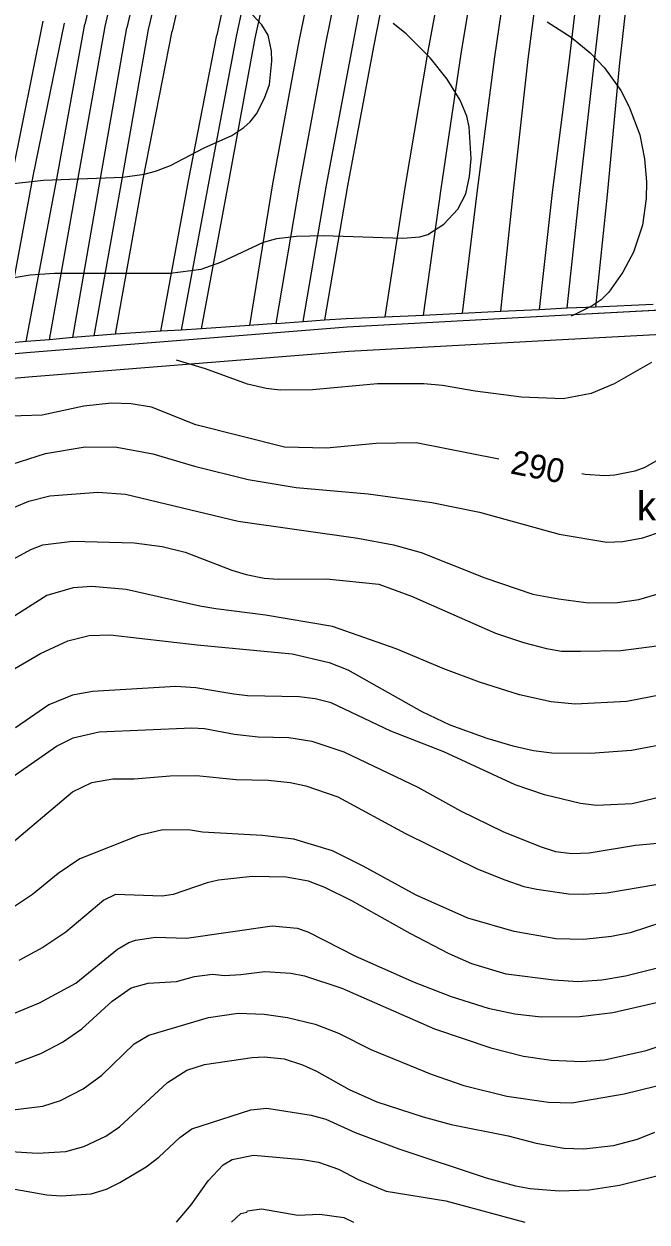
# Model space of a CAD drawing. Extents: x -555860 to -552701, y -1187050 to -1182291.
# Drawn here: x -555115 to -554855, y -1187050 to -1186550 of the extents above; entities that cross this region are included whole.
import ezdxf

# ---------------------------------------------------------------- set-up
doc = ezdxf.new("R2010")
doc.units = 0
for name, color, linetype in [('Level 28', 7, 'Continuous'), ('Level 30', 7, 'Continuous'), ('Level 40', 7, 'Continuous'), ('Level 41', 7, 'Continuous'), ('navrh_BV', 7, 'Continuous'), ('Polygon budovy', 7, 'Continuous')]:
    doc.layers.add(name, color=color, linetype=linetype)

msp = doc.modelspace()

# ---------------------------------------------------------------- linework, layer by layer
at = {"layer": 'Level 28'}
msp.add_lwpolyline([(-554789.24, -1186666.07), (-554887.97, -1186671.38), (-554980.05, -1186676.42), (-555114.15, -1186687.17), (-555212.22, -1186695.72), (-555274.79, -1186703.08), (-555332.83, -1186708.02)], dxfattribs=at)
at = {"layer": 'Level 30'}
for points in [[(-554789.24, -1186666.07), (-554887.97, -1186671.38), (-554980.05, -1186676.42), (-555114.15, -1186687.17), (-555212.22, -1186695.72), (-555274.79, -1186703.08), (-555332.83, -1186708.02)], [(-555331.98, -1186717.98), (-555273.78, -1186713.03), (-555211.2, -1186705.67), (-555113.32, -1186697.14), (-554979.38, -1186686.4), (-554887.43, -1186681.36), (-554788.73, -1186676.06)]]:
    msp.add_lwpolyline(points, dxfattribs=at)
at = {"layer": 'Level 40'}
for points in [[(-554916.66, -1186731.53), (-554951.25, -1186724.78), (-554967.89, -1186725.06), (-554988.69, -1186727), (-555006.3, -1186726.59), (-555043.38, -1186717.17), (-555061.9, -1186709.81), (-555070.33, -1186708.41), (-555078.54, -1186708.15), (-555090.19, -1186709.39), (-555107.66, -1186713.14), (-555125.13, -1186713.69)], [(-554848.09, -1186730.75), (-554855.58, -1186735.04), (-554859.74, -1186736.57), (-554868.06, -1186738.23), (-554872.22, -1186738.51), (-554880.54, -1186737.96), (-554881.96, -1186737.73)], [(-555134, -1186827.67), (-555108.35, -1186812.83), (-555096.84, -1186807.56), (-555087.97, -1186805.34), (-555079.09, -1186804.93), (-555042.76, -1186809.23), (-555003.11, -1186812.97), (-554987.58, -1186816.57), (-554979.81, -1186819.63), (-554948.76, -1186837.1), (-554937.11, -1186842.64), (-554921.58, -1186848.19), (-554910.69, -1186851.36), (-554902.17, -1186853.32), (-554894.4, -1186854.29), (-554878.32, -1186854.43), (-554861.12, -1186853.18), (-554843.38, -1186849.85)], [(-554833.67, -1186940.12), (-554863.62, -1186947.74), (-554873.6, -1186949.41), (-554883.59, -1186950.1), (-554893.57, -1186949.41), (-554913.54, -1186946.78), (-554927.96, -1186942.48), (-554937.41, -1186938.37), (-554953.75, -1186929.86), (-554978.15, -1186916.13), (-554989.38, -1186910.58), (-554996.18, -1186907.95), (-555005.6, -1186906.29), (-555019.75, -1186906.01), (-555033.89, -1186907.53), (-555038.6, -1186908.64), (-555052.75, -1186913.5), (-555057.46, -1186914.19), (-555076.87, -1186913.5), (-555081.87, -1186915.85), (-555097.67, -1186929.3), (-555107.38, -1186935.68), (-555117.36, -1186941.09)], [(-555136.5, -1187033.71), (-555105.71, -1187039.12), (-555099.61, -1187039.53), (-555087.14, -1187038.7), (-555080.76, -1187036.76), (-555075.07, -1187033.99), (-555064.12, -1187027.33), (-555058.85, -1187023.31), (-555049.97, -1187015.13), (-555044.98, -1187011.53), (-555020.3, -1187003.62), (-555013.65, -1187002.79), (-554995.07, -1187005.84), (-554988.96, -1187007.51), (-554976.76, -1187013.05), (-554958.46, -1187019.85), (-554921.85, -1187031.91), (-554909.65, -1187035.38), (-554903.55, -1187036.49), (-554891.35, -1187037.46), (-554878.87, -1187037.04), (-554866.11, -1187035.1), (-554827.57, -1187025.39)]]:
    msp.add_lwpolyline(points, dxfattribs=at)
at = {"layer": 'Level 41'}
for points in [[(-555119.58, -1186616.35), (-555107.1, -1186614.97), (-555073.82, -1186613.72), (-555064.95, -1186612.47), (-555060.18, -1186611.14), (-555053.86, -1186608.87), (-555039.85, -1186601.38), (-555028.34, -1186596.25), (-555023.21, -1186592.92), (-555020.57, -1186590.6), (-555017.94, -1186587.24), (-555014.62, -1186580.72), (-555012.54, -1186574.9), (-555011.57, -1186565.19), (-555011.7, -1186561.03), (-555013.09, -1186554.38), (-555015.73, -1186549.94), (-555019.61, -1186545.78)], [(-555120.14, -1186655.73), (-555112.65, -1186654.49), (-555102.39, -1186653.79), (-555054.13, -1186653.79), (-555041.1, -1186652.13), (-555032.92, -1186649.22), (-555015.03, -1186640.9), (-555009.49, -1186639.37), (-555001.17, -1186638.4), (-554990.07, -1186638.12), (-554956.8, -1186639.23), (-554949.59, -1186638.68), (-554946.26, -1186637.71), (-554939.6, -1186633.27), (-554933.78, -1186627.03), (-554930.45, -1186620.65), (-554928.93, -1186613.44), (-554928.23, -1186605.96), (-554929.07, -1186592.65), (-554930.04, -1186588.21), (-554932.81, -1186581.55), (-554938.22, -1186572.68), (-554945.29, -1186563.8), (-554955.41, -1186553.82), (-554960.82, -1186549.38)], [(-554896.34, -1186548.69), (-554886.36, -1186555.21), (-554878.45, -1186561.72), (-554872.49, -1186567.96), (-554865.56, -1186577.39), (-554862.09, -1186584.33), (-554857.66, -1186595.97), (-554855.72, -1186605.96), (-554854.88, -1186615.66), (-554855.02, -1186622.59), (-554856.55, -1186633.69), (-554860.29, -1186645.06), (-554864.73, -1186653.38), (-554870.55, -1186661.7), (-554873.88, -1186665.02), (-554877.62, -1186667.52), (-554884.83, -1186671.12), (-554886.4, -1186671.72)], [(-554852.8, -1186691.09), (-554868.33, -1186700.1), (-554878.04, -1186704.12), (-554889.69, -1186706.34), (-554907.16, -1186705.65), (-554926.57, -1186703.15), (-554940.16, -1186700.8), (-554947.92, -1186700.1), (-554967.33, -1186700.1), (-554994.51, -1186702.6), (-555008.1, -1186702.74), (-555013.92, -1186702.04), (-555021.69, -1186700.24), (-555039.3, -1186693.86), (-555051.41, -1186690.15)], [(-555120.14, -1186733.66), (-555106.27, -1186729.22), (-555089.63, -1186726.45), (-555076.32, -1186726.59), (-555061.34, -1186729.36), (-555043.87, -1186734.49), (-555021.41, -1186740.04), (-555001.44, -1186743.36), (-554971.22, -1186746), (-554944.59, -1186749.74), (-554924.63, -1186753.76), (-554891.35, -1186762.92), (-554871.38, -1186766.24), (-554864.73, -1186765.97), (-554856.41, -1186764.44), (-554848.23, -1186761.67)], [(-555119.16, -1186751.68), (-555113.2, -1186749.05), (-555104.33, -1186746.83), (-555084.36, -1186745.3), (-555072.71, -1186746.14), (-555025.57, -1186757.51), (-554975.65, -1186764.58), (-554960.68, -1186767.35), (-554949.03, -1186770.54), (-554922.41, -1186781.22), (-554902.44, -1186788.01), (-554891.63, -1186789.98), (-554879.15, -1186791.62), (-554866.95, -1186791.48), (-554858.07, -1186790.23), (-554842.82, -1186785.79)], [(-555121.24, -1186774.15), (-555112.37, -1186769.29), (-555107.38, -1186767.35), (-555094.9, -1186765.83), (-555069.11, -1186766.52), (-555057.46, -1186768.05), (-555047.76, -1186770.4), (-555028.34, -1186778.03), (-555022.28, -1186779.83), (-555014.76, -1186781.36), (-555008.93, -1186781.77), (-554988.69, -1186781.63), (-554966.78, -1186783.85), (-554953.19, -1186788.84), (-554917.97, -1186804.23), (-554906.33, -1186808.26), (-554896.62, -1186810.75), (-554890.39, -1186811.76), (-554882.48, -1186811.86), (-554865.56, -1186811.58), (-554850.59, -1186809.64)], [(-554843.65, -1186829.05), (-554863.07, -1186832.8), (-554884.7, -1186834.03), (-554894.68, -1186833.07), (-554907.99, -1186830.02), (-554924.63, -1186824.76), (-554939.6, -1186819.21), (-554959.57, -1186810.89), (-554986.19, -1186801.46), (-555014.2, -1186796.75), (-555035, -1186794.11), (-555041.59, -1186792.95), (-555072.44, -1186786.07), (-555086.86, -1186784.82), (-555094.62, -1186785.38), (-555105.71, -1186788.57), (-555125.27, -1186800.91)], [(-554849.2, -1186872.87), (-554860.85, -1186875.64), (-554875.82, -1186876.34), (-554882.48, -1186875.5), (-554897.45, -1186871.9), (-554909.79, -1186867.74), (-554939.6, -1186853.87), (-554961.79, -1186845.28), (-554986.75, -1186833.35), (-554993.4, -1186831.69), (-555000.06, -1186830.86), (-555021.69, -1186830.44), (-555027.48, -1186829.82), (-555043.32, -1186827.11), (-555051.64, -1186826.56), (-555086.58, -1186828.64), (-555094.9, -1186830.16), (-555104.74, -1186834.32), (-555118.75, -1186843.89)], [(-555122.77, -1186866.35), (-555101.56, -1186851.52), (-555094.62, -1186848.05), (-555083.81, -1186845.55), (-555044.98, -1186843.89), (-555039.71, -1186844.17), (-555027.23, -1186846.53), (-555017.25, -1186847.63), (-555004.49, -1186847.91), (-554994.79, -1186849.44), (-554981.48, -1186853.87), (-554950.42, -1186868.71), (-554932.67, -1186878.55), (-554914.92, -1186887.15), (-554899.39, -1186893.53), (-554892.85, -1186895.55), (-554886.08, -1186896.44), (-554878.87, -1186896.17), (-554859.46, -1186892.98), (-554845.59, -1186891.73)], [(-555122.63, -1186894.08), (-555094.9, -1186870.65), (-555086.86, -1186866.77), (-555077.98, -1186865.24), (-555069.11, -1186865.24), (-555054.13, -1186864), (-555043.04, -1186863.86), (-555026.4, -1186865.52), (-555013.09, -1186865.8), (-555003.94, -1186866.77), (-554997.29, -1186868.16), (-554983.97, -1186872.73), (-554955.69, -1186887.98), (-554925.74, -1186902.82), (-554914.09, -1186907.4), (-554906.22, -1186910.15), (-554900.78, -1186911.28), (-554887.47, -1186913.22), (-554881.22, -1186913.37), (-554871.38, -1186912.8), (-554824.8, -1186904.9)], [(-554848.09, -1186925.14), (-554861.68, -1186929.58), (-554869.44, -1186931.11), (-554881.09, -1186932.35), (-554892.74, -1186932.08), (-554910.21, -1186929.03), (-554929.62, -1186923.48), (-554951.25, -1186913.77), (-554973.3, -1186901.71), (-554986.14, -1186895.31), (-555002.28, -1186890.34), (-555015.59, -1186888.82), (-555040.55, -1186887.43), (-555045.54, -1186886.6), (-555057.19, -1186886.46), (-555067.17, -1186888.82), (-555091.85, -1186898.66), (-555100.86, -1186904.76), (-555111.68, -1186913.5), (-555123.74, -1186921.68)], [(-555119.86, -1186963.41), (-555108.77, -1186958.84), (-555093.51, -1186950.66), (-555076.04, -1186936.38), (-555071.33, -1186933.6), (-555068.55, -1186932.63), (-555060.23, -1186931.38), (-555047.2, -1186931.8), (-555011.43, -1186926.67), (-555000.89, -1186927.64), (-554996.45, -1186929.16), (-554976.49, -1186939.29), (-554952.08, -1186950.24), (-554936.55, -1186956.2), (-554921.02, -1186961.05), (-554909.93, -1186963.41), (-554898.84, -1186964.66), (-554882.75, -1186964.52), (-554868.89, -1186962.86), (-554824.52, -1186952.74)], [(-555120.69, -1186984.77), (-555108.21, -1186980.05), (-555099.06, -1186975.2), (-555091.02, -1186969.65), (-555078.26, -1186958.14), (-555070.36, -1186952.6), (-555063.29, -1186950.66), (-555051.36, -1186949.96), (-555043.87, -1186947.88), (-555036.39, -1186946.91), (-555031.39, -1186947.33), (-555024.46, -1186947.05), (-555014.48, -1186945.67), (-555003.66, -1186946.36), (-554997.84, -1186947.47), (-554982.31, -1186952.74), (-554943.49, -1186969.65), (-554919.91, -1186977.7), (-554906.33, -1186981.16), (-554894.68, -1186982.82), (-554881.92, -1186983.38), (-554872.49, -1186982.69), (-554855.02, -1186978.8), (-554835.06, -1186972.01)], [(-555119.86, -1187003.62), (-555107.38, -1187001.96), (-555099.89, -1186999.6), (-555090.46, -1186994.75), (-555082.7, -1186989.06), (-555069.11, -1186976.03), (-555063.01, -1186972.29), (-555038.05, -1186964.94), (-555025.57, -1186963.14), (-555014.76, -1186963.55), (-555005.05, -1186964.94), (-554993.4, -1186967.71), (-554983.7, -1186971.46), (-554970.11, -1186978.39), (-554944.87, -1186988.65), (-554931.28, -1186993.36), (-554913.26, -1186997.8), (-554895.79, -1187000.3), (-554886.08, -1187000.57), (-554864.17, -1186996.83), (-554844.21, -1186991.98)], [(-555129.56, -1187020.4), (-555109.6, -1187021.65), (-555097.67, -1187020.96), (-555090.19, -1187018.88), (-555081.03, -1187014.58), (-555075.21, -1187010.7), (-555055.24, -1186992.11), (-555047.06, -1186986.99), (-555039.71, -1186984.63), (-555019.75, -1186981.72), (-555014.76, -1186981.44), (-555006.44, -1186982.27), (-554998.67, -1186984.77), (-554992.85, -1186987.4), (-554979.26, -1186995.03), (-554967.61, -1187000.16), (-554948.2, -1187006.54), (-554936.55, -1187009.72), (-554912.7, -1187014.44), (-554901.06, -1187017.49), (-554889.41, -1187019.57), (-554881.09, -1187019.85), (-554868.61, -1187018.46), (-554858.63, -1187015.82), (-554851.42, -1187012.91)], [(-555051.45, -1187050.46), (-555045.26, -1187043.28), (-555038.19, -1187033.3), (-555031.95, -1187026.5), (-555028.07, -1187024.28), (-555019.19, -1187022.48), (-554998.67, -1187024.28), (-554992.02, -1187025.39), (-554983.7, -1187028.3), (-554975.38, -1187032.74), (-554963.73, -1187037.59), (-554938.77, -1187041.61), (-554905.67, -1187050.46)], [(-555028.35, -1187050.46), (-555024.46, -1187046.88), (-555021.96, -1187046.33), (-555021.69, -1187045.78), (-555015.86, -1187044.94), (-555000.61, -1187047.58), (-554991.46, -1187047.16), (-554981.48, -1187048.55), (-554977.35, -1187050.46)]]:
    msp.add_lwpolyline(points, dxfattribs=at)
at = {"layer": 'navrh_BV'}
for p, q in [((-555065.24, -1186444.9), (-555089.69, -1186549.75)), ((-555081.24, -1186550.68), (-555056.83, -1186445.83)), ((-555047.73, -1186447.14), (-555072.18, -1186551.22)), ((-555063.11, -1186551.91), (-555038.46, -1186448.22)), ((-555030.1, -1186449.45), (-555053.19, -1186552.68)), ((-555013.2, -1186451.55), (-555034.52, -1186554.25)), ((-555004.88, -1186452.7), (-555026.48, -1186554.86)), ((-555018.49, -1186555.57), (-554996.48, -1186453.85)), ((-554979.25, -1186456.16), (-555000.26, -1186556.85)), ((-554988.91, -1186557.8), (-554969.11, -1186457.4)), ((-554977.64, -1186558.7), (-554958.9, -1186459.04)), ((-554949.59, -1186460.21), (-554969.02, -1186559.25)), ((-554928.21, -1186463.23), (-554946.36, -1186560.95)), ((-554932.36, -1186562.18), (-554916.16, -1186464.74)), ((-554904.09, -1186466.32), (-554918.46, -1186563.31)), ((-554904.33, -1186564.32), (-554892.05, -1186467.76)), ((-554875.8, -1186469.83), (-554887.39, -1186565.74)), ((-554876.79, -1186566.48), (-554865.58, -1186470.97)), ((-554855.59, -1186472.42), (-554866.27, -1186567.28)), ((-555120.13, -1186612.86), (-555107.16, -1186548.42)), ((-555111.31, -1186613.25), (-555098.3, -1186549.25)), ((-555101.29, -1186613.61), (-555089.69, -1186549.75)), ((-555092.5, -1186614.04), (-555081.24, -1186550.68)), ((-555083.23, -1186614.18), (-555072.18, -1186551.22)), ((-555074.13, -1186614.51), (-555063.11, -1186551.91)), ((-555065.32, -1186614.52), (-555053.19, -1186552.68)), ((-555046.44, -1186615.16), (-555034.52, -1186554.25)), ((-555026.48, -1186554.86), (-555037.9, -1186615.39)), ((-555029.52, -1186615.66), (-555018.49, -1186555.57)), ((-555000.26, -1186556.85), (-555011.3, -1186616.4)), ((-554999.81, -1186616.57), (-554988.91, -1186557.8)), ((-554988.72, -1186617), (-554977.64, -1186558.7)), ((-554969.02, -1186559.25), (-554979.88, -1186617.24)), ((-554946.36, -1186560.95), (-554955.9, -1186618)), ((-554940.79, -1186618.57), (-554932.36, -1186562.18)), ((-554918.46, -1186563.31), (-554925.63, -1186619.07)), ((-554910.49, -1186619.51), (-554904.33, -1186564.32)), ((-554887.39, -1186565.74), (-554894.36, -1186620.12)), ((-554882.84, -1186620.56), (-554876.79, -1186566.48)), ((-554866.27, -1186567.28), (-554871.32, -1186621.01)), ((-555124.31, -1186683.29), (-555111.31, -1186613.25)), ((-555114.3, -1186682.43), (-555101.29, -1186613.61)), ((-555104.56, -1186681.62), (-555092.5, -1186614.04)), ((-555094.73, -1186680.71), (-555083.23, -1186614.18)), ((-555085.82, -1186679.98), (-555074.13, -1186614.51)), ((-555076.94, -1186679.25), (-555065.32, -1186614.52)), ((-555057.9, -1186678.08), (-555046.44, -1186615.16)), ((-555037.9, -1186615.39), (-555049.48, -1186677.57)), ((-555041.02, -1186677.02), (-555029.52, -1186615.66)), ((-555011.3, -1186616.4), (-555020.94, -1186675.71)), ((-555009.68, -1186674.81), (-554999.81, -1186616.57)), ((-554998.42, -1186674.02), (-554988.72, -1186617)), ((-554979.88, -1186617.24), (-554989.46, -1186673.38)), ((-554955.9, -1186618), (-554964.32, -1186672)), ((-554948.16, -1186671.3), (-554940.79, -1186618.57)), ((-554925.63, -1186619.07), (-554931.94, -1186670.47)), ((-554915.74, -1186669.71), (-554910.49, -1186619.51)), ((-554894.36, -1186620.12), (-554899.7, -1186668.99)), ((-554888, -1186668.27), (-554882.84, -1186620.56)), ((-554871.32, -1186621.01), (-554876.21, -1186667.95)), ((-554899.7, -1186668.99), (-554888, -1186668.27)), ((-554888, -1186668.27), (-554876.21, -1186667.95)), ((-554789.24, -1186666.07), (-554887.97, -1186671.38)), ((-554876.21, -1186667.95), (-554852.05, -1186666.72)), ((-554998.42, -1186674.02), (-554989.46, -1186673.38)), ((-554989.46, -1186673.38), (-554980.48, -1186672.71)), ((-554980.48, -1186672.71), (-554964.32, -1186672)), ((-554887.97, -1186671.38), (-554980.05, -1186676.42)), ((-554964.32, -1186672), (-554948.16, -1186671.3)), ((-554948.16, -1186671.3), (-554931.94, -1186670.47)), ((-554931.94, -1186670.47), (-554915.74, -1186669.71)), ((-554915.74, -1186669.71), (-554899.7, -1186668.99)), ((-554980.05, -1186676.42), (-555114.15, -1186687.17)), ((-555057.9, -1186678.08), (-555076.94, -1186679.25)), ((-555049.48, -1186677.57), (-555057.9, -1186678.08)), ((-555041.02, -1186677.02), (-555049.48, -1186677.57)), ((-555020.94, -1186675.71), (-555041.02, -1186677.02)), ((-555009.68, -1186674.81), (-555020.94, -1186675.71)), ((-555009.68, -1186674.81), (-554998.42, -1186674.02)), ((-555114.3, -1186682.43), (-555124.31, -1186683.29)), ((-555104.56, -1186681.62), (-555114.3, -1186682.43)), ((-555094.73, -1186680.71), (-555104.56, -1186681.62)), ((-555085.82, -1186679.98), (-555094.73, -1186680.71)), ((-555076.94, -1186679.25), (-555085.82, -1186679.98)), ((-555114.15, -1186687.17), (-555212.22, -1186695.72))]:
    msp.add_line(p, q, dxfattribs=at)

# ---------------------------------------------------------------- texts
at = {"layer": 'Level 40'}
msp.add_text('290', height=10, rotation=348.9719, dxfattribs=at).set_placement((-554912.19, -1186737.49))
at = {"layer": 'Polygon budovy'}
msp.add_text('k.ú. Vracov', height=12, dxfattribs=at).set_placement((-554858.87, -1186757.14))

doc.saveas('drawing.dxf')
